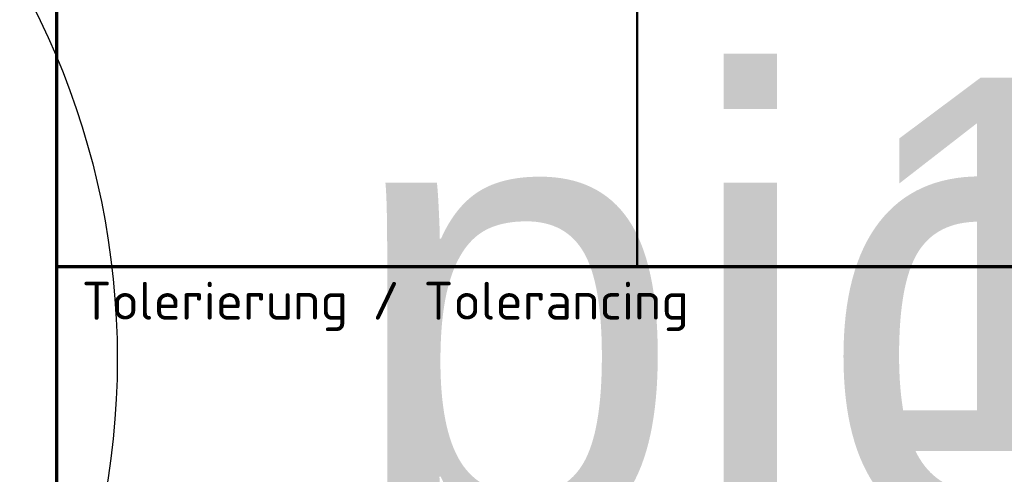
# Model space of a CAD drawing. Header units: millimetres. Extents: x 0 to 14369, y -869 to 2970.
# Tile 298 of 656: x 2185 to 2576, y 253 to 433. Entities that reach past the tile are written whole.
import ezdxf
from ezdxf.enums import TextEntityAlignment as Align

# ---------------------------------------------------------------- set-up
doc = ezdxf.new("R2018")
doc.units = ezdxf.units.MM
doc.header["$LTSCALE"] = 10
doc.layers.get('0').update_dxf_attribs({"lineweight": 25})
doc.layers.add('Detailumgrenzung (ISO)', color=7, linetype='Continuous', lineweight=25)
doc.layers.add('Titel (ISO)', color=7, linetype='Continuous', lineweight=50)
doc.styles.add('Notiztext (DIN)', font='isocpeur.ttf')
doc.styles.get("Standard").update_dxf_attribs({"font": 'txt.shx'})

# ---------------------------------------------------------------- blocks, each defined once
blk = doc.blocks.new('2DDetail3')
at = {"layer": 'Detailumgrenzung (ISO)'}
blk.add_circle((191.422, 29.84), 30.988, dxfattribs=at)
blk = doc.blocks.new('Schriftfelder LEDitgo')
at = {"lineweight": 70}
for p, q in [((149.283, 182.656), (149.283, 99.828)), ((227.283, 123.328), (149.283, 123.328))]:
    blk.add_line(p, q, dxfattribs=at)
at = {"layer": 'Titel (ISO)'}
blk.add_line((172.32, 138.328), (172.32, 123.328), dxfattribs=at)
at = {"layer": 'Titel (ISO)', "insert": (150.283, 122.728), "char_height": 1.5, "width": 26.45814, "attachment_point": 1, "style": 'Notiztext (DIN)'}
blk.add_mtext('\\fISOCPEUR|b0|i0;\\H1.5000;Tolerierung / Tolerancing', dxfattribs=at)
at = {"layer": 'Titel (ISO)', "lineweight": 30, "flags": 104}
for tag, height, p in [('Werkstoff-Bezeichung_/_Material_Designation', 3.5, (241.756, 178.156)), ('Werkstoff-Nr._/_Material_no.', 3.5, (241.756, 167.492)), ('weitere_Spez._/_Add._Spec.', 3.5, (291.019, 167.492)), ('MASSE\\P2;', 3.5, (241.756, 158.128)), ('VOLUMEN\\P3;', 2.5, (267.24, 157.628)), ('Rohmaterial_/_Raw_Material', 3.5, (293.752, 158.128)), ('Zusätzlicher_Titel_^MSuppplementary_title', 3.5, (229.283, 123.828)), ('Referenz-Nr._/_Refer._no', 2.5, (150.283, 107.828)), ('BAUTEILNUMMER', 5, (204.283, 107.828))]:
    blk.add_attdef(tag, text='', height=height, dxfattribs=at).set_placement(p, align=Align.TOP_LEFT)
for tag, height, p in [('ERSTELLUNGSDATUM', 2.5, (279.642, 150.828)), ('KONSTRUKTEUR', 2.486, (307.181, 150.828)), ('KONTROLLDATUM', 2.5, (279.642, 145.828)), ('KONTROLLIERT_VON', 2.5, (307.181, 145.828)), ('GENEHM.DAT._KONSTR.', 2.486, (279.642, 140.828)), ('KONSTR._GEN._VON', 2.486, (307.181, 140.828)), ('BEZEICHNUNG', 5, (229.283, 129.828))]:
    blk.add_attdef(tag, text='', height=height, dxfattribs=at).set_placement(p, align=Align.MIDDLE_LEFT)
for tag, height, p in [('PROJEKT', 3.5, (160.783, 130.828)), ('Anfänglicher_Ansichtsmaßstab', 3.5, (180.82, 130.828)), ('Tolerierung_/_Tolerancing', 3.5, (169.283, 118.828)), ('Allg._Toleranz_/_Gen._tol.', 3.5, (208.32, 118.828)), ('REVISIONSNUMMER', 5, (312.783, 107.828)), ('Blattnummer', 5, (329.283, 107.828)), ('Blattgröße', 3.5, (196.12, 105.328))]:
    blk.add_attdef(tag, text='', height=height, dxfattribs=at).set_placement(p, align=Align.TOP_CENTER)

msp = doc.modelspace()

# ---------------------------------------------------------------- block references
ref = msp.add_blockref('Schriftfelder LEDitgo', (707.175, -898.281), dxfattribs=dict(xscale=10, yscale=10, zscale=10))
lines = msp.add_mtext('1 : 10', dxfattribs={"layer": 'Titel (ISO)', "insert": (2515.37, 410), "char_height": 148.07, "attachment_point": 1})
ref.add_attrib('Anfänglicher_Ansichtsmaßstab', '', (2515.37, 410), dxfattribs={"flags": 104}).embed_mtext(lines)
lines = msp.add_mtext('picled', dxfattribs={"layer": 'Titel (ISO)', "insert": (2315, 410), "char_height": 179.675, "attachment_point": 1})
ref.add_attrib('PROJEKT', '', (2315, 410), dxfattribs={"flags": 104}).embed_mtext(lines)
at = {"layer": 'Detailumgrenzung (ISO)', "xscale": 10, "yscale": 10, "zscale": 10}
msp.add_blockref('2DDetail3', (0, 0), dxfattribs=at)

doc.saveas('drawing.dxf')
